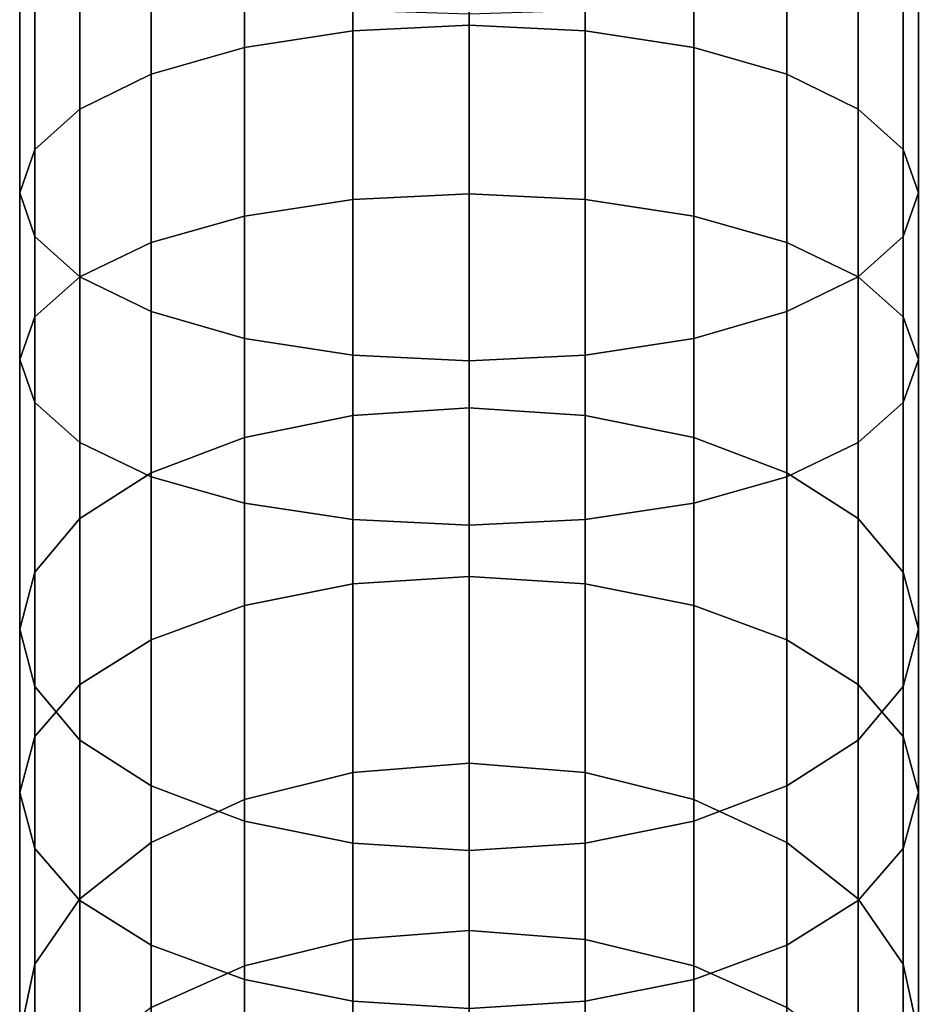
# Model space of a CAD drawing. Header units: inches. Extents: x 15 to 546804, y -66 to 267312.
# Tile 312 of 478: x 427024 to 427040, y 134616 to 134633. Entities that reach past the tile are written whole.
import ezdxf

# ---------------------------------------------------------------- set-up
doc = ezdxf.new("R2010")
doc.units = ezdxf.units.IN
doc.header["$MEASUREMENT"] = 0

msp = doc.modelspace()

# ---------------------------------------------------------------- linework, layer by layer
at = {"color": 7, "extrusion": (-1, -1.27576e-07, -3.33067e-16)}
for p, q in [((427032.247, 134633.225, 1642.323), (427032.247, 134640.411, 1644.676)), ((427030.176, 134640.344, 1644.94), (427030.176, 134633.123, 1642.576)), ((427034.317, 134640.344, 1644.94), (427034.317, 134633.123, 1642.576)), ((427028.247, 134640.145, 1645.715), (427028.247, 134632.825, 1643.318)), ((427036.247, 134640.145, 1645.715), (427036.247, 134632.825, 1643.318)), ((427026.59, 134639.83, 1646.947), (427026.59, 134632.35, 1644.498)), ((427037.903, 134639.83, 1646.947), (427037.903, 134632.35, 1644.498)), ((427025.318, 134639.419, 1648.554), (427025.318, 134631.731, 1646.037)), ((427039.175, 134639.419, 1648.554), (427039.175, 134631.731, 1646.037)), ((427024.519, 134638.941, 1650.425), (427024.519, 134631.01, 1647.828)), ((427039.974, 134638.941, 1650.425), (427039.974, 134631.01, 1647.828)), ((427024.247, 134638.427, 1652.432), (427024.247, 134630.237, 1649.751)), ((427040.247, 134638.427, 1652.432), (427040.247, 134630.237, 1649.751)), ((427024.519, 134637.914, 1654.44), (427024.519, 134629.464, 1651.673)), ((427039.974, 134637.914, 1654.44), (427039.974, 134629.464, 1651.673)), ((427025.318, 134637.436, 1656.311), (427025.318, 134628.743, 1653.465)), ((427032.247, 134637.418, 949.511), (427032.247, 134630.219, 951.996)), ((427039.175, 134637.436, 1656.311), (427039.175, 134628.743, 1653.465)), ((427030.176, 134630.119, 951.758), (427030.176, 134637.35, 949.261)), ((427034.317, 134630.119, 951.758), (427034.317, 134637.35, 949.261)), ((427028.247, 134629.824, 951.058), (427028.247, 134637.15, 948.529)), ((427036.247, 134629.824, 951.058), (427036.247, 134637.15, 948.529)), ((427026.59, 134637.025, 1657.917), (427026.59, 134628.125, 1655.003)), ((427037.903, 134637.025, 1657.917), (427037.903, 134628.125, 1655.003)), ((427026.59, 134629.356, 949.945), (427026.59, 134636.832, 947.364)), ((427028.247, 134636.709, 1659.15), (427028.247, 134627.65, 1656.184)), ((427036.247, 134636.709, 1659.15), (427036.247, 134627.65, 1656.184)), ((427037.903, 134629.356, 949.945), (427037.903, 134636.832, 947.364)), ((427025.318, 134628.745, 948.495), (427025.318, 134636.418, 945.846)), ((427030.176, 134636.511, 1659.925), (427030.176, 134627.351, 1656.926)), ((427032.247, 134636.444, 1660.189), (427032.247, 134627.249, 1657.179)), ((427034.317, 134636.511, 1659.925), (427034.317, 134627.351, 1656.926)), ((427039.175, 134628.745, 948.495), (427039.175, 134636.418, 945.846)), ((427024.519, 134628.034, 946.806), (427024.519, 134635.935, 944.078)), ((427039.974, 134628.034, 946.806), (427039.974, 134635.935, 944.078)), ((427024.247, 134627.271, 944.993), (427024.247, 134635.418, 942.181)), ((427040.247, 134627.271, 944.993), (427040.247, 134635.418, 942.181)), ((427024.519, 134626.508, 943.181), (427024.519, 134634.9, 940.284)), ((427039.974, 134626.508, 943.181), (427039.974, 134634.9, 940.284)), ((427025.318, 134625.797, 941.492), (427025.318, 134634.418, 938.516)), ((427039.175, 134625.797, 941.492), (427039.175, 134634.418, 938.516)), ((427026.59, 134625.187, 940.041), (427026.59, 134634.003, 936.998)), ((427037.903, 134625.187, 940.041), (427037.903, 134634.003, 936.998)), ((427028.247, 134624.718, 938.928), (427028.247, 134633.686, 935.833)), ((427036.247, 134624.718, 938.928), (427036.247, 134633.686, 935.833)), ((427030.176, 134624.424, 938.229), (427030.176, 134633.486, 935.101)), ((427032.247, 134624.324, 937.99), (427032.247, 134633.418, 934.851)), ((427034.317, 134624.424, 938.229), (427034.317, 134633.486, 935.101)), ((427030.176, 134633.123, 1642.576), (427032.247, 134633.225, 1642.323)), ((427032.247, 134633.225, 1642.323), (427034.317, 134633.123, 1642.576)), ((427032.247, 134626.411, 1639.044), (427032.247, 134633.225, 1642.323)), ((427028.247, 134632.825, 1643.318), (427030.176, 134633.123, 1642.576)), ((427030.176, 134633.123, 1642.576), (427030.176, 134626.277, 1639.282)), ((427034.317, 134633.123, 1642.576), (427036.247, 134632.825, 1643.318)), ((427034.317, 134633.123, 1642.576), (427034.317, 134626.277, 1639.282)), ((427026.59, 134632.35, 1644.498), (427028.247, 134632.825, 1643.318)), ((427028.247, 134632.825, 1643.318), (427028.247, 134625.883, 1639.978)), ((427036.247, 134632.825, 1643.318), (427037.903, 134632.35, 1644.498)), ((427036.247, 134632.825, 1643.318), (427036.247, 134625.883, 1639.978)), ((427025.318, 134631.731, 1646.037), (427026.59, 134632.35, 1644.498)), ((427026.59, 134632.35, 1644.498), (427026.59, 134625.257, 1641.086)), ((427037.903, 134632.35, 1644.498), (427039.175, 134631.731, 1646.037)), ((427037.903, 134632.35, 1644.498), (427037.903, 134625.257, 1641.086)), ((427024.519, 134631.01, 1647.828), (427025.318, 134631.731, 1646.037)), ((427025.318, 134631.731, 1646.037), (427025.318, 134624.441, 1642.529)), ((427039.175, 134631.731, 1646.037), (427039.974, 134631.01, 1647.828)), ((427039.175, 134631.731, 1646.037), (427039.175, 134624.441, 1642.529)), ((427024.247, 134630.237, 1649.751), (427024.519, 134631.01, 1647.828)), ((427024.519, 134631.01, 1647.828), (427024.519, 134623.491, 1644.211)), ((427039.974, 134631.01, 1647.828), (427040.247, 134630.237, 1649.751)), ((427039.974, 134631.01, 1647.828), (427039.974, 134623.491, 1644.211)), ((427024.519, 134629.464, 1651.673), (427024.247, 134630.237, 1649.751)), ((427024.247, 134630.237, 1649.751), (427024.247, 134622.471, 1646.015)), ((427040.247, 134630.237, 1649.751), (427039.974, 134629.464, 1651.673)), ((427040.247, 134630.237, 1649.751), (427040.247, 134622.471, 1646.015)), ((427028.247, 134629.824, 951.058), (427030.176, 134630.119, 951.758)), ((427030.176, 134630.119, 951.758), (427032.247, 134630.219, 951.996)), ((427030.176, 134623.279, 955.184), (427030.176, 134630.119, 951.758)), ((427032.247, 134630.219, 951.996), (427032.247, 134623.41, 955.407)), ((427032.247, 134630.219, 951.996), (427034.317, 134630.119, 951.758)), ((427034.317, 134623.279, 955.184), (427034.317, 134630.119, 951.758)), ((427034.317, 134630.119, 951.758), (427036.247, 134629.824, 951.058)), ((427026.59, 134629.356, 949.945), (427028.247, 134629.824, 951.058)), ((427028.247, 134622.895, 954.529), (427028.247, 134629.824, 951.058)), ((427036.247, 134622.895, 954.529), (427036.247, 134629.824, 951.058)), ((427036.247, 134629.824, 951.058), (427037.903, 134629.356, 949.945)), ((427025.318, 134628.743, 1653.465), (427024.519, 134629.464, 1651.673)), ((427024.519, 134629.464, 1651.673), (427024.519, 134621.452, 1647.819)), ((427025.318, 134628.745, 948.495), (427026.59, 134629.356, 949.945)), ((427026.59, 134622.284, 953.488), (427026.59, 134629.356, 949.945)), ((427037.903, 134622.284, 953.488), (427037.903, 134629.356, 949.945)), ((427037.903, 134629.356, 949.945), (427039.175, 134628.745, 948.495)), ((427039.974, 134629.464, 1651.673), (427039.175, 134628.743, 1653.465)), ((427039.974, 134629.464, 1651.673), (427039.974, 134621.452, 1647.819)), ((427024.519, 134628.034, 946.806), (427025.318, 134628.745, 948.495)), ((427025.318, 134621.488, 952.13), (427025.318, 134628.745, 948.495)), ((427026.59, 134628.125, 1655.003), (427025.318, 134628.743, 1653.465)), ((427025.318, 134628.743, 1653.465), (427025.318, 134620.501, 1649.5)), ((427039.175, 134628.743, 1653.465), (427037.903, 134628.125, 1655.003)), ((427039.175, 134621.488, 952.13), (427039.175, 134628.745, 948.495)), ((427039.175, 134628.745, 948.495), (427039.974, 134628.034, 946.806)), ((427039.175, 134628.743, 1653.465), (427039.175, 134620.501, 1649.5)), ((427028.247, 134627.65, 1656.184), (427026.59, 134628.125, 1655.003)), ((427026.59, 134628.125, 1655.003), (427026.59, 134619.685, 1650.943)), ((427037.903, 134628.125, 1655.003), (427036.247, 134627.65, 1656.184)), ((427037.903, 134628.125, 1655.003), (427037.903, 134619.685, 1650.943)), ((427024.247, 134627.271, 944.993), (427024.519, 134628.034, 946.806)), ((427024.519, 134620.561, 950.55), (427024.519, 134628.034, 946.806)), ((427039.974, 134620.561, 950.55), (427039.974, 134628.034, 946.806)), ((427039.974, 134628.034, 946.806), (427040.247, 134627.271, 944.993)), ((427030.176, 134627.351, 1656.926), (427028.247, 134627.65, 1656.184)), ((427028.247, 134627.65, 1656.184), (427028.247, 134619.059, 1652.051)), ((427036.247, 134627.65, 1656.184), (427034.317, 134627.351, 1656.926)), ((427036.247, 134627.65, 1656.184), (427036.247, 134619.059, 1652.051)), ((427024.247, 134619.566, 948.853), (427024.247, 134627.271, 944.993)), ((427024.519, 134626.508, 943.181), (427024.247, 134627.271, 944.993)), ((427032.247, 134627.249, 1657.179), (427030.176, 134627.351, 1656.926)), ((427030.176, 134627.351, 1656.926), (427030.176, 134618.666, 1652.747)), ((427034.317, 134627.351, 1656.926), (427032.247, 134627.249, 1657.179)), ((427032.247, 134627.249, 1657.179), (427032.247, 134618.532, 1652.985)), ((427034.317, 134627.351, 1656.926), (427034.317, 134618.666, 1652.747)), ((427040.247, 134627.271, 944.993), (427039.974, 134626.508, 943.181)), ((427040.247, 134619.566, 948.853), (427040.247, 134627.271, 944.993)), ((427024.519, 134618.571, 947.157), (427024.519, 134626.508, 943.181)), ((427025.318, 134625.797, 941.492), (427024.519, 134626.508, 943.181)), ((427030.176, 134626.277, 1639.282), (427032.247, 134626.411, 1639.044)), ((427032.247, 134626.411, 1639.044), (427034.317, 134626.277, 1639.282)), ((427032.247, 134620.088, 1634.897), (427032.247, 134626.411, 1639.044)), ((427039.974, 134626.508, 943.181), (427039.175, 134625.797, 941.492)), ((427039.974, 134618.571, 947.157), (427039.974, 134626.508, 943.181)), ((427028.247, 134625.883, 1639.978), (427030.176, 134626.277, 1639.282)), ((427030.176, 134626.277, 1639.282), (427030.176, 134619.924, 1635.115)), ((427034.317, 134626.277, 1639.282), (427036.247, 134625.883, 1639.978)), ((427034.317, 134626.277, 1639.282), (427034.317, 134619.924, 1635.115)), ((427026.59, 134625.257, 1641.086), (427028.247, 134625.883, 1639.978)), ((427028.247, 134625.883, 1639.978), (427028.247, 134619.442, 1635.754)), ((427036.247, 134625.883, 1639.978), (427037.903, 134625.257, 1641.086)), ((427036.247, 134625.883, 1639.978), (427036.247, 134619.442, 1635.754)), ((427025.318, 134617.644, 945.576), (427025.318, 134625.797, 941.492)), ((427026.59, 134625.187, 940.041), (427025.318, 134625.797, 941.492)), ((427039.175, 134625.797, 941.492), (427037.903, 134625.187, 940.041)), ((427039.175, 134617.644, 945.576), (427039.175, 134625.797, 941.492)), ((427025.318, 134624.441, 1642.529), (427026.59, 134625.257, 1641.086)), ((427026.59, 134625.257, 1641.086), (427026.59, 134618.675, 1636.769)), ((427026.59, 134616.848, 944.219), (427026.59, 134625.187, 940.041)), ((427028.247, 134624.718, 938.928), (427026.59, 134625.187, 940.041)), ((427037.903, 134625.187, 940.041), (427036.247, 134624.718, 938.928)), ((427037.903, 134625.257, 1641.086), (427039.175, 134624.441, 1642.529)), ((427037.903, 134625.257, 1641.086), (427037.903, 134618.675, 1636.769)), ((427037.903, 134616.848, 944.219), (427037.903, 134625.187, 940.041)), ((427028.247, 134616.237, 943.177), (427028.247, 134624.718, 938.928)), ((427030.176, 134624.424, 938.229), (427028.247, 134624.718, 938.928)), ((427036.247, 134624.718, 938.928), (427034.317, 134624.424, 938.229)), ((427036.247, 134616.237, 943.177), (427036.247, 134624.718, 938.928)), ((427024.519, 134623.491, 1644.211), (427025.318, 134624.441, 1642.529)), ((427025.318, 134624.441, 1642.529), (427025.318, 134617.676, 1638.093)), ((427039.175, 134624.441, 1642.529), (427039.974, 134623.491, 1644.211)), ((427039.175, 134624.441, 1642.529), (427039.175, 134617.676, 1638.093)), ((427030.176, 134615.853, 942.523), (427030.176, 134624.424, 938.229)), ((427032.247, 134624.324, 937.99), (427030.176, 134624.424, 938.229)), ((427034.317, 134624.424, 938.229), (427032.247, 134624.324, 937.99)), ((427032.247, 134615.722, 942.299), (427032.247, 134624.324, 937.99)), ((427034.317, 134615.853, 942.523), (427034.317, 134624.424, 938.229)), ((427024.247, 134622.471, 1646.015), (427024.519, 134623.491, 1644.211)), ((427024.519, 134623.491, 1644.211), (427024.519, 134616.513, 1639.634)), ((427030.176, 134623.279, 955.184), (427032.247, 134623.41, 955.407)), ((427032.247, 134623.41, 955.407), (427032.247, 134617.11, 959.685)), ((427032.247, 134623.41, 955.407), (427034.317, 134623.279, 955.184)), ((427039.974, 134623.491, 1644.211), (427040.247, 134622.471, 1646.015)), ((427039.974, 134623.491, 1644.211), (427039.974, 134616.513, 1639.634)), ((427028.247, 134622.895, 954.529), (427030.176, 134623.279, 955.184)), ((427030.176, 134616.951, 959.481), (427030.176, 134623.279, 955.184)), ((427034.317, 134616.951, 959.481), (427034.317, 134623.279, 955.184)), ((427034.317, 134623.279, 955.184), (427036.247, 134622.895, 954.529)), ((427026.59, 134622.284, 953.488), (427028.247, 134622.895, 954.529)), ((427028.247, 134616.484, 958.883), (427028.247, 134622.895, 954.529)), ((427036.247, 134616.484, 958.883), (427036.247, 134622.895, 954.529)), ((427036.247, 134622.895, 954.529), (427037.903, 134622.284, 953.488)), ((427024.519, 134621.452, 1647.819), (427024.247, 134622.471, 1646.015)), ((427024.247, 134622.471, 1646.015), (427024.247, 134615.265, 1641.288)), ((427040.247, 134622.471, 1646.015), (427039.974, 134621.452, 1647.819)), ((427040.247, 134622.471, 1646.015), (427040.247, 134615.265, 1641.288)), ((427025.318, 134621.488, 952.13), (427026.59, 134622.284, 953.488)), ((427026.59, 134615.741, 957.93), (427026.59, 134622.284, 953.488)), ((427037.903, 134615.741, 957.93), (427037.903, 134622.284, 953.488)), ((427037.903, 134622.284, 953.488), (427039.175, 134621.488, 952.13)), ((427024.519, 134620.561, 950.55), (427025.318, 134621.488, 952.13)), ((427025.318, 134614.773, 956.69), (427025.318, 134621.488, 952.13)), ((427039.175, 134614.773, 956.69), (427039.175, 134621.488, 952.13)), ((427039.175, 134621.488, 952.13), (427039.974, 134620.561, 950.55)), ((427025.318, 134620.501, 1649.5), (427024.519, 134621.452, 1647.819)), ((427024.519, 134621.452, 1647.819), (427024.519, 134614.016, 1642.942)), ((427039.974, 134621.452, 1647.819), (427039.175, 134620.501, 1649.5)), ((427039.974, 134621.452, 1647.819), (427039.974, 134614.016, 1642.942)), ((427024.247, 134619.566, 948.853), (427024.519, 134620.561, 950.55)), ((427024.519, 134613.646, 955.245), (427024.519, 134620.561, 950.55)), ((427026.59, 134619.685, 1650.943), (427025.318, 134620.501, 1649.5)), ((427025.318, 134620.501, 1649.5), (427025.318, 134612.853, 1644.484)), ((427039.175, 134620.501, 1649.5), (427037.903, 134619.685, 1650.943)), ((427039.175, 134620.501, 1649.5), (427039.175, 134612.853, 1644.484)), ((427039.974, 134613.646, 955.245), (427039.974, 134620.561, 950.55)), ((427039.974, 134620.561, 950.55), (427040.247, 134619.566, 948.853)), ((427030.176, 134619.924, 1635.115), (427032.247, 134620.088, 1634.897)), ((427032.247, 134620.088, 1634.897), (427034.317, 134619.924, 1635.115)), ((427032.247, 134614.366, 1629.954), (427032.247, 134620.088, 1634.897)), ((427028.247, 134619.442, 1635.754), (427030.176, 134619.924, 1635.115)), ((427030.176, 134619.924, 1635.115), (427030.176, 134614.174, 1630.148)), ((427034.317, 134619.924, 1635.115), (427036.247, 134619.442, 1635.754)), ((427034.317, 134619.924, 1635.115), (427034.317, 134614.174, 1630.148)), ((427024.247, 134612.436, 953.694), (427024.247, 134619.566, 948.853)), ((427024.519, 134618.571, 947.157), (427024.247, 134619.566, 948.853)), ((427028.247, 134619.059, 1652.051), (427026.59, 134619.685, 1650.943)), ((427026.59, 134619.685, 1650.943), (427026.59, 134611.854, 1645.807)), ((427037.903, 134619.685, 1650.943), (427036.247, 134619.059, 1652.051)), ((427037.903, 134619.685, 1650.943), (427037.903, 134611.854, 1645.807)), ((427040.247, 134619.566, 948.853), (427039.974, 134618.571, 947.157)), ((427040.247, 134612.436, 953.694), (427040.247, 134619.566, 948.853)), ((427026.59, 134618.675, 1636.769), (427028.247, 134619.442, 1635.754)), ((427028.247, 134619.442, 1635.754), (427028.247, 134613.613, 1630.718)), ((427036.247, 134619.442, 1635.754), (427037.903, 134618.675, 1636.769)), ((427036.247, 134619.442, 1635.754), (427036.247, 134613.613, 1630.718)), ((427030.176, 134618.666, 1652.747), (427028.247, 134619.059, 1652.051)), ((427028.247, 134619.059, 1652.051), (427028.247, 134611.088, 1646.823)), ((427036.247, 134619.059, 1652.051), (427034.317, 134618.666, 1652.747)), ((427036.247, 134619.059, 1652.051), (427036.247, 134611.088, 1646.823)), ((427025.318, 134617.676, 1638.093), (427026.59, 134618.675, 1636.769)), ((427026.59, 134618.675, 1636.769), (427026.59, 134612.719, 1631.624)), ((427032.247, 134618.532, 1652.985), (427030.176, 134618.666, 1652.747)), ((427030.176, 134618.666, 1652.747), (427030.176, 134610.606, 1647.461)), ((427034.317, 134618.666, 1652.747), (427032.247, 134618.532, 1652.985)), ((427034.317, 134618.666, 1652.747), (427034.317, 134610.606, 1647.461)), ((427037.903, 134618.675, 1636.769), (427039.175, 134617.676, 1638.093)), ((427037.903, 134618.675, 1636.769), (427037.903, 134612.719, 1631.624)), ((427024.519, 134611.227, 952.144), (427024.519, 134618.571, 947.157)), ((427025.318, 134617.644, 945.576), (427024.519, 134618.571, 947.157)), ((427032.247, 134618.532, 1652.985), (427032.247, 134610.442, 1647.679)), ((427039.974, 134618.571, 947.157), (427039.175, 134617.644, 945.576)), ((427039.974, 134611.227, 952.144), (427039.974, 134618.571, 947.157)), ((427024.519, 134616.513, 1639.634), (427025.318, 134617.676, 1638.093)), ((427025.318, 134617.676, 1638.093), (427025.318, 134611.555, 1632.804)), ((427025.318, 134610.099, 950.699), (427025.318, 134617.644, 945.576)), ((427026.59, 134616.848, 944.219), (427025.318, 134617.644, 945.576)), ((427039.175, 134617.644, 945.576), (427037.903, 134616.848, 944.219)), ((427039.175, 134617.676, 1638.093), (427039.974, 134616.513, 1639.634)), ((427039.175, 134617.676, 1638.093), (427039.175, 134611.555, 1632.804)), ((427039.175, 134610.099, 950.699), (427039.175, 134617.644, 945.576)), ((427030.176, 134616.951, 959.481), (427032.247, 134617.11, 959.685)), ((427032.247, 134617.11, 959.685), (427032.247, 134611.427, 964.755)), ((427032.247, 134617.11, 959.685), (427034.317, 134616.951, 959.481)), ((427028.247, 134616.484, 958.883), (427030.176, 134616.951, 959.481)), ((427030.176, 134611.243, 964.574), (427030.176, 134616.951, 959.481)), ((427034.317, 134611.243, 964.574), (427034.317, 134616.951, 959.481)), ((427034.317, 134616.951, 959.481), (427036.247, 134616.484, 958.883)), ((427026.59, 134609.132, 949.458), (427026.59, 134616.848, 944.219)), ((427028.247, 134616.237, 943.177), (427026.59, 134616.848, 944.219)), ((427037.903, 134616.848, 944.219), (427036.247, 134616.237, 943.177)), ((427037.903, 134609.132, 949.458), (427037.903, 134616.848, 944.219)), ((427024.247, 134615.265, 1641.288), (427024.519, 134616.513, 1639.634)), ((427024.519, 134616.513, 1639.634), (427024.519, 134610.199, 1634.179)), ((427026.59, 134615.741, 957.93), (427028.247, 134616.484, 958.883)), ((427028.247, 134610.701, 964.042), (427028.247, 134616.484, 958.883)), ((427036.247, 134610.701, 964.042), (427036.247, 134616.484, 958.883)), ((427036.247, 134616.484, 958.883), (427037.903, 134615.741, 957.93)), ((427039.974, 134616.513, 1639.634), (427040.247, 134615.265, 1641.288)), ((427039.974, 134616.513, 1639.634), (427039.974, 134610.199, 1634.179)), ((427028.247, 134608.389, 948.506), (427028.247, 134616.237, 943.177)), ((427030.176, 134615.853, 942.523), (427028.247, 134616.237, 943.177)), ((427036.247, 134616.237, 943.177), (427034.317, 134615.853, 942.523)), ((427036.247, 134608.389, 948.506), (427036.247, 134616.237, 943.177)), ((427030.176, 134607.922, 947.908), (427030.176, 134615.853, 942.523)), ((427032.247, 134615.722, 942.299), (427030.176, 134615.853, 942.523)), ((427034.317, 134615.853, 942.523), (427032.247, 134615.722, 942.299)), ((427034.317, 134607.922, 947.908), (427034.317, 134615.853, 942.523))]:
    msp.add_line(p, q, dxfattribs=at)
for centre, start, end in [((-134652.556, 1005.192, -427032.264), 254.99999, 345.78565), ((-134654.556, 1589.154, -427032.264), 359.99999, 90.78565)]:
    msp.add_arc(centre, 65.315, start, end, dxfattribs=at)
at = {"color": 7, "invisible_edges": 1}
for points in [[(427030.176, 134640.344, 1644.94), (427032.247, 134633.225, 1642.323), (427032.247, 134640.411, 1644.676)], [(427032.247, 134633.225, 1642.323), (427034.317, 134640.344, 1644.94), (427032.247, 134640.411, 1644.676)], [(427028.247, 134640.145, 1645.715), (427030.176, 134633.123, 1642.576), (427030.176, 134640.344, 1644.94)], [(427032.247, 134633.225, 1642.323), (427030.176, 134640.344, 1644.94), (427030.176, 134633.123, 1642.576)], [(427034.317, 134640.344, 1644.94), (427032.247, 134633.225, 1642.323), (427034.317, 134633.123, 1642.576)], [(427034.317, 134633.123, 1642.576), (427036.247, 134640.145, 1645.715), (427034.317, 134640.344, 1644.94)], [(427026.59, 134639.83, 1646.947), (427028.247, 134632.825, 1643.318), (427028.247, 134640.145, 1645.715)], [(427030.176, 134633.123, 1642.576), (427028.247, 134640.145, 1645.715), (427028.247, 134632.825, 1643.318)], [(427036.247, 134640.145, 1645.715), (427034.317, 134633.123, 1642.576), (427036.247, 134632.825, 1643.318)], [(427036.247, 134632.825, 1643.318), (427037.903, 134639.83, 1646.947), (427036.247, 134640.145, 1645.715)], [(427026.59, 134639.83, 1646.947), (427025.318, 134631.731, 1646.037), (427026.59, 134632.35, 1644.498)], [(427025.318, 134631.731, 1646.037), (427026.59, 134639.83, 1646.947), (427025.318, 134639.419, 1648.554)], [(427028.247, 134632.825, 1643.318), (427026.59, 134639.83, 1646.947), (427026.59, 134632.35, 1644.498)], [(427037.903, 134639.83, 1646.947), (427036.247, 134632.825, 1643.318), (427037.903, 134632.35, 1644.498)], [(427039.175, 134631.731, 1646.037), (427037.903, 134639.83, 1646.947), (427037.903, 134632.35, 1644.498)], [(427037.903, 134639.83, 1646.947), (427039.175, 134631.731, 1646.037), (427039.175, 134639.419, 1648.554)], [(427025.318, 134639.419, 1648.554), (427024.519, 134631.01, 1647.828), (427025.318, 134631.731, 1646.037)], [(427024.519, 134631.01, 1647.828), (427025.318, 134639.419, 1648.554), (427024.519, 134638.941, 1650.425)], [(427039.974, 134631.01, 1647.828), (427039.175, 134639.419, 1648.554), (427039.175, 134631.731, 1646.037)], [(427039.175, 134639.419, 1648.554), (427039.974, 134631.01, 1647.828), (427039.974, 134638.941, 1650.425)], [(427024.519, 134638.941, 1650.425), (427024.247, 134630.237, 1649.751), (427024.519, 134631.01, 1647.828)], [(427024.247, 134630.237, 1649.751), (427024.519, 134638.941, 1650.425), (427024.247, 134638.427, 1652.432)], [(427040.247, 134630.237, 1649.751), (427039.974, 134638.941, 1650.425), (427039.974, 134631.01, 1647.828)], [(427039.974, 134638.941, 1650.425), (427040.247, 134630.237, 1649.751), (427040.247, 134638.427, 1652.432)], [(427024.247, 134638.427, 1652.432), (427024.519, 134629.464, 1651.673), (427024.247, 134630.237, 1649.751)], [(427024.519, 134629.464, 1651.673), (427024.247, 134638.427, 1652.432), (427024.519, 134637.914, 1654.44)], [(427039.974, 134629.464, 1651.673), (427040.247, 134638.427, 1652.432), (427040.247, 134630.237, 1649.751)], [(427040.247, 134638.427, 1652.432), (427039.974, 134629.464, 1651.673), (427039.974, 134637.914, 1654.44)], [(427024.519, 134637.914, 1654.44), (427025.318, 134628.743, 1653.465), (427024.519, 134629.464, 1651.673)], [(427025.318, 134628.743, 1653.465), (427024.519, 134637.914, 1654.44), (427025.318, 134637.436, 1656.311)], [(427039.175, 134628.743, 1653.465), (427039.974, 134637.914, 1654.44), (427039.974, 134629.464, 1651.673)], [(427039.974, 134637.914, 1654.44), (427039.175, 134628.743, 1653.465), (427039.175, 134637.436, 1656.311)], [(427025.318, 134637.436, 1656.311), (427026.59, 134628.125, 1655.003), (427025.318, 134628.743, 1653.465)], [(427026.59, 134628.125, 1655.003), (427025.318, 134637.436, 1656.311), (427026.59, 134637.025, 1657.917)], [(427032.247, 134630.219, 951.996), (427030.176, 134637.35, 949.261), (427032.247, 134637.418, 949.511)], [(427034.317, 134637.35, 949.261), (427032.247, 134630.219, 951.996), (427032.247, 134637.418, 949.511)], [(427037.903, 134628.125, 1655.003), (427039.175, 134637.436, 1656.311), (427039.175, 134628.743, 1653.465)], [(427039.175, 134637.436, 1656.311), (427037.903, 134628.125, 1655.003), (427037.903, 134637.025, 1657.917)], [(427030.176, 134630.119, 951.758), (427028.247, 134637.15, 948.529), (427030.176, 134637.35, 949.261)], [(427030.176, 134637.35, 949.261), (427032.247, 134630.219, 951.996), (427030.176, 134630.119, 951.758)], [(427032.247, 134630.219, 951.996), (427034.317, 134637.35, 949.261), (427034.317, 134630.119, 951.758)], [(427036.247, 134637.15, 948.529), (427034.317, 134630.119, 951.758), (427034.317, 134637.35, 949.261)], [(427028.247, 134629.824, 951.058), (427026.59, 134636.832, 947.364), (427028.247, 134637.15, 948.529)], [(427028.247, 134637.15, 948.529), (427030.176, 134630.119, 951.758), (427028.247, 134629.824, 951.058)], [(427034.317, 134630.119, 951.758), (427036.247, 134637.15, 948.529), (427036.247, 134629.824, 951.058)], [(427037.903, 134636.832, 947.364), (427036.247, 134629.824, 951.058), (427036.247, 134637.15, 948.529)], [(427028.247, 134636.709, 1659.15), (427026.59, 134628.125, 1655.003), (427026.59, 134637.025, 1657.917)], [(427037.903, 134628.125, 1655.003), (427036.247, 134636.709, 1659.15), (427037.903, 134637.025, 1657.917)], [(427026.59, 134636.832, 947.364), (427025.318, 134628.745, 948.495), (427025.318, 134636.418, 945.846)], [(427025.318, 134628.745, 948.495), (427026.59, 134636.832, 947.364), (427026.59, 134629.356, 949.945)], [(427026.59, 134636.832, 947.364), (427028.247, 134629.824, 951.058), (427026.59, 134629.356, 949.945)], [(427026.59, 134628.125, 1655.003), (427028.247, 134636.709, 1659.15), (427028.247, 134627.65, 1656.184)], [(427030.176, 134636.511, 1659.925), (427028.247, 134627.65, 1656.184), (427028.247, 134636.709, 1659.15)], [(427036.247, 134627.65, 1656.184), (427034.317, 134636.511, 1659.925), (427036.247, 134636.709, 1659.15)], [(427036.247, 134629.824, 951.058), (427037.903, 134636.832, 947.364), (427037.903, 134629.356, 949.945)], [(427036.247, 134636.709, 1659.15), (427037.903, 134628.125, 1655.003), (427036.247, 134627.65, 1656.184)], [(427039.175, 134628.745, 948.495), (427037.903, 134636.832, 947.364), (427039.175, 134636.418, 945.846)], [(427037.903, 134636.832, 947.364), (427039.175, 134628.745, 948.495), (427037.903, 134629.356, 949.945)], [(427025.318, 134636.418, 945.846), (427024.519, 134628.034, 946.806), (427024.519, 134635.935, 944.078)], [(427024.519, 134628.034, 946.806), (427025.318, 134636.418, 945.846), (427025.318, 134628.745, 948.495)], [(427028.247, 134627.65, 1656.184), (427030.176, 134636.511, 1659.925), (427030.176, 134627.351, 1656.926)], [(427032.247, 134636.444, 1660.189), (427030.176, 134627.351, 1656.926), (427030.176, 134636.511, 1659.925)], [(427030.176, 134627.351, 1656.926), (427032.247, 134636.444, 1660.189), (427032.247, 134627.249, 1657.179)], [(427034.317, 134627.351, 1656.926), (427032.247, 134636.444, 1660.189), (427034.317, 134636.511, 1659.925)], [(427032.247, 134636.444, 1660.189), (427034.317, 134627.351, 1656.926), (427032.247, 134627.249, 1657.179)], [(427034.317, 134636.511, 1659.925), (427036.247, 134627.65, 1656.184), (427034.317, 134627.351, 1656.926)], [(427039.974, 134628.034, 946.806), (427039.175, 134636.418, 945.846), (427039.974, 134635.935, 944.078)], [(427039.175, 134636.418, 945.846), (427039.974, 134628.034, 946.806), (427039.175, 134628.745, 948.495)], [(427024.519, 134635.935, 944.078), (427024.247, 134627.271, 944.993), (427024.247, 134635.418, 942.181)], [(427024.247, 134627.271, 944.993), (427024.519, 134635.935, 944.078), (427024.519, 134628.034, 946.806)], [(427040.247, 134627.271, 944.993), (427039.974, 134635.935, 944.078), (427040.247, 134635.418, 942.181)], [(427039.974, 134635.935, 944.078), (427040.247, 134627.271, 944.993), (427039.974, 134628.034, 946.806)], [(427024.247, 134635.418, 942.181), (427024.519, 134626.508, 943.181), (427024.519, 134634.9, 940.284)], [(427024.519, 134626.508, 943.181), (427024.247, 134635.418, 942.181), (427024.247, 134627.271, 944.993)], [(427039.974, 134626.508, 943.181), (427040.247, 134635.418, 942.181), (427039.974, 134634.9, 940.284)], [(427040.247, 134635.418, 942.181), (427039.974, 134626.508, 943.181), (427040.247, 134627.271, 944.993)], [(427024.519, 134634.9, 940.284), (427025.318, 134625.797, 941.492), (427025.318, 134634.418, 938.516)], [(427025.318, 134625.797, 941.492), (427024.519, 134634.9, 940.284), (427024.519, 134626.508, 943.181)], [(427039.175, 134625.797, 941.492), (427039.974, 134634.9, 940.284), (427039.175, 134634.418, 938.516)], [(427039.974, 134634.9, 940.284), (427039.175, 134625.797, 941.492), (427039.974, 134626.508, 943.181)], [(427025.318, 134634.418, 938.516), (427026.59, 134625.187, 940.041), (427026.59, 134634.003, 936.998)], [(427026.59, 134625.187, 940.041), (427025.318, 134634.418, 938.516), (427025.318, 134625.797, 941.492)], [(427037.903, 134625.187, 940.041), (427039.175, 134634.418, 938.516), (427037.903, 134634.003, 936.998)], [(427039.175, 134634.418, 938.516), (427037.903, 134625.187, 940.041), (427039.175, 134625.797, 941.492)], [(427026.59, 134625.187, 940.041), (427028.247, 134633.686, 935.833), (427026.59, 134634.003, 936.998)], [(427036.247, 134633.686, 935.833), (427037.903, 134625.187, 940.041), (427037.903, 134634.003, 936.998)], [(427028.247, 134633.686, 935.833), (427026.59, 134625.187, 940.041), (427028.247, 134624.718, 938.928)], [(427028.247, 134624.718, 938.928), (427030.176, 134633.486, 935.101), (427028.247, 134633.686, 935.833)], [(427034.317, 134633.486, 935.101), (427036.247, 134624.718, 938.928), (427036.247, 134633.686, 935.833)], [(427037.903, 134625.187, 940.041), (427036.247, 134633.686, 935.833), (427036.247, 134624.718, 938.928)], [(427030.176, 134633.486, 935.101), (427028.247, 134624.718, 938.928), (427030.176, 134624.424, 938.229)], [(427030.176, 134624.424, 938.229), (427032.247, 134633.418, 934.851), (427030.176, 134633.486, 935.101)], [(427032.247, 134633.418, 934.851), (427030.176, 134624.424, 938.229), (427032.247, 134624.324, 937.99)], [(427032.247, 134633.418, 934.851), (427034.317, 134624.424, 938.229), (427034.317, 134633.486, 935.101)], [(427034.317, 134624.424, 938.229), (427032.247, 134633.418, 934.851), (427032.247, 134624.324, 937.99)], [(427036.247, 134624.718, 938.928), (427034.317, 134633.486, 935.101), (427034.317, 134624.424, 938.229)], [(427030.176, 134633.123, 1642.576), (427032.247, 134626.411, 1639.044), (427032.247, 134633.225, 1642.323)], [(427032.247, 134626.411, 1639.044), (427034.317, 134633.123, 1642.576), (427032.247, 134633.225, 1642.323)], [(427028.247, 134632.825, 1643.318), (427030.176, 134626.277, 1639.282), (427030.176, 134633.123, 1642.576)], [(427032.247, 134626.411, 1639.044), (427030.176, 134633.123, 1642.576), (427030.176, 134626.277, 1639.282)], [(427034.317, 134633.123, 1642.576), (427032.247, 134626.411, 1639.044), (427034.317, 134626.277, 1639.282)], [(427034.317, 134626.277, 1639.282), (427036.247, 134632.825, 1643.318), (427034.317, 134633.123, 1642.576)], [(427026.59, 134632.35, 1644.498), (427028.247, 134625.883, 1639.978), (427028.247, 134632.825, 1643.318)], [(427030.176, 134626.277, 1639.282), (427028.247, 134632.825, 1643.318), (427028.247, 134625.883, 1639.978)], [(427036.247, 134632.825, 1643.318), (427034.317, 134626.277, 1639.282), (427036.247, 134625.883, 1639.978)], [(427036.247, 134625.883, 1639.978), (427037.903, 134632.35, 1644.498), (427036.247, 134632.825, 1643.318)], [(427026.59, 134632.35, 1644.498), (427025.318, 134624.441, 1642.529), (427026.59, 134625.257, 1641.086)], [(427025.318, 134624.441, 1642.529), (427026.59, 134632.35, 1644.498), (427025.318, 134631.731, 1646.037)], [(427028.247, 134625.883, 1639.978), (427026.59, 134632.35, 1644.498), (427026.59, 134625.257, 1641.086)], [(427037.903, 134632.35, 1644.498), (427036.247, 134625.883, 1639.978), (427037.903, 134625.257, 1641.086)], [(427039.175, 134624.441, 1642.529), (427037.903, 134632.35, 1644.498), (427037.903, 134625.257, 1641.086)], [(427037.903, 134632.35, 1644.498), (427039.175, 134624.441, 1642.529), (427039.175, 134631.731, 1646.037)], [(427025.318, 134631.731, 1646.037), (427024.519, 134623.491, 1644.211), (427025.318, 134624.441, 1642.529)], [(427024.519, 134623.491, 1644.211), (427025.318, 134631.731, 1646.037), (427024.519, 134631.01, 1647.828)], [(427039.974, 134623.491, 1644.211), (427039.175, 134631.731, 1646.037), (427039.175, 134624.441, 1642.529)], [(427039.175, 134631.731, 1646.037), (427039.974, 134623.491, 1644.211), (427039.974, 134631.01, 1647.828)], [(427024.519, 134631.01, 1647.828), (427024.247, 134622.471, 1646.015), (427024.519, 134623.491, 1644.211)], [(427024.247, 134622.471, 1646.015), (427024.519, 134631.01, 1647.828), (427024.247, 134630.237, 1649.751)], [(427040.247, 134622.471, 1646.015), (427039.974, 134631.01, 1647.828), (427039.974, 134623.491, 1644.211)], [(427039.974, 134631.01, 1647.828), (427040.247, 134622.471, 1646.015), (427040.247, 134630.237, 1649.751)], [(427024.247, 134630.237, 1649.751), (427024.519, 134621.452, 1647.819), (427024.247, 134622.471, 1646.015)], [(427024.519, 134621.452, 1647.819), (427024.247, 134630.237, 1649.751), (427024.519, 134629.464, 1651.673)], [(427039.974, 134621.452, 1647.819), (427040.247, 134630.237, 1649.751), (427040.247, 134622.471, 1646.015)], [(427040.247, 134630.237, 1649.751), (427039.974, 134621.452, 1647.819), (427039.974, 134629.464, 1651.673)], [(427030.176, 134623.279, 955.184), (427028.247, 134629.824, 951.058), (427030.176, 134630.119, 951.758)], [(427032.247, 134623.41, 955.407), (427030.176, 134630.119, 951.758), (427032.247, 134630.219, 951.996)], [(427030.176, 134630.119, 951.758), (427032.247, 134623.41, 955.407), (427030.176, 134623.279, 955.184)], [(427034.317, 134630.119, 951.758), (427032.247, 134623.41, 955.407), (427032.247, 134630.219, 951.996)], [(427032.247, 134623.41, 955.407), (427034.317, 134630.119, 951.758), (427034.317, 134623.279, 955.184)], [(427036.247, 134629.824, 951.058), (427034.317, 134623.279, 955.184), (427034.317, 134630.119, 951.758)], [(427028.247, 134622.895, 954.529), (427026.59, 134629.356, 949.945), (427028.247, 134629.824, 951.058)], [(427028.247, 134629.824, 951.058), (427030.176, 134623.279, 955.184), (427028.247, 134622.895, 954.529)], [(427034.317, 134623.279, 955.184), (427036.247, 134629.824, 951.058), (427036.247, 134622.895, 954.529)], [(427037.903, 134629.356, 949.945), (427036.247, 134622.895, 954.529), (427036.247, 134629.824, 951.058)], [(427024.519, 134629.464, 1651.673), (427025.318, 134620.501, 1649.5), (427024.519, 134621.452, 1647.819)], [(427025.318, 134620.501, 1649.5), (427024.519, 134629.464, 1651.673), (427025.318, 134628.743, 1653.465)], [(427026.59, 134629.356, 949.945), (427025.318, 134621.488, 952.13), (427025.318, 134628.745, 948.495)], [(427025.318, 134621.488, 952.13), (427026.59, 134629.356, 949.945), (427026.59, 134622.284, 953.488)], [(427026.59, 134629.356, 949.945), (427028.247, 134622.895, 954.529), (427026.59, 134622.284, 953.488)], [(427036.247, 134622.895, 954.529), (427037.903, 134629.356, 949.945), (427037.903, 134622.284, 953.488)], [(427039.175, 134621.488, 952.13), (427037.903, 134629.356, 949.945), (427039.175, 134628.745, 948.495)], [(427037.903, 134629.356, 949.945), (427039.175, 134621.488, 952.13), (427037.903, 134622.284, 953.488)], [(427039.175, 134620.501, 1649.5), (427039.974, 134629.464, 1651.673), (427039.974, 134621.452, 1647.819)], [(427039.974, 134629.464, 1651.673), (427039.175, 134620.501, 1649.5), (427039.175, 134628.743, 1653.465)], [(427025.318, 134628.745, 948.495), (427024.519, 134620.561, 950.55), (427024.519, 134628.034, 946.806)], [(427024.519, 134620.561, 950.55), (427025.318, 134628.745, 948.495), (427025.318, 134621.488, 952.13)], [(427025.318, 134628.743, 1653.465), (427026.59, 134619.685, 1650.943), (427025.318, 134620.501, 1649.5)], [(427026.59, 134619.685, 1650.943), (427025.318, 134628.743, 1653.465), (427026.59, 134628.125, 1655.003)], [(427037.903, 134619.685, 1650.943), (427039.175, 134628.743, 1653.465), (427039.175, 134620.501, 1649.5)], [(427039.175, 134628.743, 1653.465), (427037.903, 134619.685, 1650.943), (427037.903, 134628.125, 1655.003)], [(427039.974, 134620.561, 950.55), (427039.175, 134628.745, 948.495), (427039.974, 134628.034, 946.806)], [(427039.175, 134628.745, 948.495), (427039.974, 134620.561, 950.55), (427039.175, 134621.488, 952.13)], [(427028.247, 134627.65, 1656.184), (427026.59, 134619.685, 1650.943), (427026.59, 134628.125, 1655.003)], [(427037.903, 134619.685, 1650.943), (427036.247, 134627.65, 1656.184), (427037.903, 134628.125, 1655.003)], [(427024.519, 134628.034, 946.806), (427024.247, 134619.566, 948.853), (427024.247, 134627.271, 944.993)], [(427024.247, 134619.566, 948.853), (427024.519, 134628.034, 946.806), (427024.519, 134620.561, 950.55)], [(427040.247, 134619.566, 948.853), (427039.974, 134628.034, 946.806), (427040.247, 134627.271, 944.993)], [(427039.974, 134628.034, 946.806), (427040.247, 134619.566, 948.853), (427039.974, 134620.561, 950.55)], [(427026.59, 134619.685, 1650.943), (427028.247, 134627.65, 1656.184), (427028.247, 134619.059, 1652.051)], [(427030.176, 134627.351, 1656.926), (427028.247, 134619.059, 1652.051), (427028.247, 134627.65, 1656.184)], [(427036.247, 134619.059, 1652.051), (427034.317, 134627.351, 1656.926), (427036.247, 134627.65, 1656.184)], [(427036.247, 134627.65, 1656.184), (427037.903, 134619.685, 1650.943), (427036.247, 134619.059, 1652.051)], [(427024.247, 134627.271, 944.993), (427024.519, 134618.571, 947.157), (427024.519, 134626.508, 943.181)], [(427024.519, 134618.571, 947.157), (427024.247, 134627.271, 944.993), (427024.247, 134619.566, 948.853)], [(427028.247, 134619.059, 1652.051), (427030.176, 134627.351, 1656.926), (427030.176, 134618.666, 1652.747)], [(427032.247, 134627.249, 1657.179), (427030.176, 134618.666, 1652.747), (427030.176, 134627.351, 1656.926)], [(427030.176, 134618.666, 1652.747), (427032.247, 134627.249, 1657.179), (427032.247, 134618.532, 1652.985)], [(427034.317, 134618.666, 1652.747), (427032.247, 134627.249, 1657.179), (427034.317, 134627.351, 1656.926)], [(427032.247, 134627.249, 1657.179), (427034.317, 134618.666, 1652.747), (427032.247, 134618.532, 1652.985)], [(427034.317, 134627.351, 1656.926), (427036.247, 134619.059, 1652.051), (427034.317, 134618.666, 1652.747)], [(427039.974, 134618.571, 947.157), (427040.247, 134627.271, 944.993), (427039.974, 134626.508, 943.181)], [(427040.247, 134627.271, 944.993), (427039.974, 134618.571, 947.157), (427040.247, 134619.566, 948.853)], [(427024.519, 134626.508, 943.181), (427025.318, 134617.644, 945.576), (427025.318, 134625.797, 941.492)], [(427025.318, 134617.644, 945.576), (427024.519, 134626.508, 943.181), (427024.519, 134618.571, 947.157)], [(427030.176, 134626.277, 1639.282), (427032.247, 134620.088, 1634.897), (427032.247, 134626.411, 1639.044)], [(427032.247, 134620.088, 1634.897), (427034.317, 134626.277, 1639.282), (427032.247, 134626.411, 1639.044)], [(427039.175, 134617.644, 945.576), (427039.974, 134626.508, 943.181), (427039.175, 134625.797, 941.492)], [(427039.974, 134626.508, 943.181), (427039.175, 134617.644, 945.576), (427039.974, 134618.571, 947.157)], [(427028.247, 134625.883, 1639.978), (427030.176, 134619.924, 1635.115), (427030.176, 134626.277, 1639.282)], [(427032.247, 134620.088, 1634.897), (427030.176, 134626.277, 1639.282), (427030.176, 134619.924, 1635.115)], [(427034.317, 134626.277, 1639.282), (427032.247, 134620.088, 1634.897), (427034.317, 134619.924, 1635.115)], [(427034.317, 134619.924, 1635.115), (427036.247, 134625.883, 1639.978), (427034.317, 134626.277, 1639.282)], [(427026.59, 134625.257, 1641.086), (427028.247, 134619.442, 1635.754), (427028.247, 134625.883, 1639.978)], [(427030.176, 134619.924, 1635.115), (427028.247, 134625.883, 1639.978), (427028.247, 134619.442, 1635.754)], [(427036.247, 134625.883, 1639.978), (427034.317, 134619.924, 1635.115), (427036.247, 134619.442, 1635.754)], [(427036.247, 134619.442, 1635.754), (427037.903, 134625.257, 1641.086), (427036.247, 134625.883, 1639.978)], [(427025.318, 134625.797, 941.492), (427026.59, 134616.848, 944.219), (427026.59, 134625.187, 940.041)], [(427026.59, 134616.848, 944.219), (427025.318, 134625.797, 941.492), (427025.318, 134617.644, 945.576)], [(427037.903, 134616.848, 944.219), (427039.175, 134625.797, 941.492), (427037.903, 134625.187, 940.041)], [(427039.175, 134625.797, 941.492), (427037.903, 134616.848, 944.219), (427039.175, 134617.644, 945.576)], [(427026.59, 134625.257, 1641.086), (427025.318, 134617.676, 1638.093), (427026.59, 134618.675, 1636.769)], [(427025.318, 134617.676, 1638.093), (427026.59, 134625.257, 1641.086), (427025.318, 134624.441, 1642.529)], [(427028.247, 134619.442, 1635.754), (427026.59, 134625.257, 1641.086), (427026.59, 134618.675, 1636.769)], [(427026.59, 134616.848, 944.219), (427028.247, 134624.718, 938.928), (427026.59, 134625.187, 940.041)], [(427037.903, 134625.257, 1641.086), (427036.247, 134619.442, 1635.754), (427037.903, 134618.675, 1636.769)], [(427036.247, 134624.718, 938.928), (427037.903, 134616.848, 944.219), (427037.903, 134625.187, 940.041)], [(427039.175, 134617.676, 1638.093), (427037.903, 134625.257, 1641.086), (427037.903, 134618.675, 1636.769)], [(427037.903, 134625.257, 1641.086), (427039.175, 134617.676, 1638.093), (427039.175, 134624.441, 1642.529)], [(427028.247, 134624.718, 938.928), (427026.59, 134616.848, 944.219), (427028.247, 134616.237, 943.177)], [(427028.247, 134616.237, 943.177), (427030.176, 134624.424, 938.229), (427028.247, 134624.718, 938.928)], [(427034.317, 134624.424, 938.229), (427036.247, 134616.237, 943.177), (427036.247, 134624.718, 938.928)], [(427037.903, 134616.848, 944.219), (427036.247, 134624.718, 938.928), (427036.247, 134616.237, 943.177)], [(427025.318, 134624.441, 1642.529), (427024.519, 134616.513, 1639.634), (427025.318, 134617.676, 1638.093)], [(427024.519, 134616.513, 1639.634), (427025.318, 134624.441, 1642.529), (427024.519, 134623.491, 1644.211)], [(427039.974, 134616.513, 1639.634), (427039.175, 134624.441, 1642.529), (427039.175, 134617.676, 1638.093)], [(427039.175, 134624.441, 1642.529), (427039.974, 134616.513, 1639.634), (427039.974, 134623.491, 1644.211)], [(427030.176, 134624.424, 938.229), (427028.247, 134616.237, 943.177), (427030.176, 134615.853, 942.523)], [(427030.176, 134615.853, 942.523), (427032.247, 134624.324, 937.99), (427030.176, 134624.424, 938.229)], [(427032.247, 134624.324, 937.99), (427030.176, 134615.853, 942.523), (427032.247, 134615.722, 942.299)], [(427032.247, 134624.324, 937.99), (427034.317, 134615.853, 942.523), (427034.317, 134624.424, 938.229)], [(427034.317, 134615.853, 942.523), (427032.247, 134624.324, 937.99), (427032.247, 134615.722, 942.299)], [(427036.247, 134616.237, 943.177), (427034.317, 134624.424, 938.229), (427034.317, 134615.853, 942.523)], [(427024.519, 134623.491, 1644.211), (427024.247, 134615.265, 1641.288), (427024.519, 134616.513, 1639.634)], [(427024.247, 134615.265, 1641.288), (427024.519, 134623.491, 1644.211), (427024.247, 134622.471, 1646.015)], [(427032.247, 134617.11, 959.685), (427030.176, 134623.279, 955.184), (427032.247, 134623.41, 955.407)], [(427034.317, 134623.279, 955.184), (427032.247, 134617.11, 959.685), (427032.247, 134623.41, 955.407)], [(427040.247, 134615.265, 1641.288), (427039.974, 134623.491, 1644.211), (427039.974, 134616.513, 1639.634)], [(427039.974, 134623.491, 1644.211), (427040.247, 134615.265, 1641.288), (427040.247, 134622.471, 1646.015)], [(427030.176, 134616.951, 959.481), (427028.247, 134622.895, 954.529), (427030.176, 134623.279, 955.184)], [(427030.176, 134623.279, 955.184), (427032.247, 134617.11, 959.685), (427030.176, 134616.951, 959.481)], [(427032.247, 134617.11, 959.685), (427034.317, 134623.279, 955.184), (427034.317, 134616.951, 959.481)], [(427036.247, 134622.895, 954.529), (427034.317, 134616.951, 959.481), (427034.317, 134623.279, 955.184)], [(427028.247, 134616.484, 958.883), (427026.59, 134622.284, 953.488), (427028.247, 134622.895, 954.529)], [(427028.247, 134622.895, 954.529), (427030.176, 134616.951, 959.481), (427028.247, 134616.484, 958.883)], [(427034.317, 134616.951, 959.481), (427036.247, 134622.895, 954.529), (427036.247, 134616.484, 958.883)], [(427037.903, 134622.284, 953.488), (427036.247, 134616.484, 958.883), (427036.247, 134622.895, 954.529)], [(427024.247, 134622.471, 1646.015), (427024.519, 134614.016, 1642.942), (427024.247, 134615.265, 1641.288)], [(427024.519, 134614.016, 1642.942), (427024.247, 134622.471, 1646.015), (427024.519, 134621.452, 1647.819)], [(427039.974, 134614.016, 1642.942), (427040.247, 134622.471, 1646.015), (427040.247, 134615.265, 1641.288)], [(427040.247, 134622.471, 1646.015), (427039.974, 134614.016, 1642.942), (427039.974, 134621.452, 1647.819)], [(427026.59, 134622.284, 953.488), (427025.318, 134614.773, 956.69), (427025.318, 134621.488, 952.13)], [(427025.318, 134614.773, 956.69), (427026.59, 134622.284, 953.488), (427026.59, 134615.741, 957.93)], [(427026.59, 134622.284, 953.488), (427028.247, 134616.484, 958.883), (427026.59, 134615.741, 957.93)], [(427036.247, 134616.484, 958.883), (427037.903, 134622.284, 953.488), (427037.903, 134615.741, 957.93)], [(427039.175, 134614.773, 956.69), (427037.903, 134622.284, 953.488), (427039.175, 134621.488, 952.13)], [(427037.903, 134622.284, 953.488), (427039.175, 134614.773, 956.69), (427037.903, 134615.741, 957.93)], [(427025.318, 134621.488, 952.13), (427024.519, 134613.646, 955.245), (427024.519, 134620.561, 950.55)], [(427024.519, 134613.646, 955.245), (427025.318, 134621.488, 952.13), (427025.318, 134614.773, 956.69)], [(427039.974, 134613.646, 955.245), (427039.175, 134621.488, 952.13), (427039.974, 134620.561, 950.55)], [(427039.175, 134621.488, 952.13), (427039.974, 134613.646, 955.245), (427039.175, 134614.773, 956.69)], [(427024.519, 134621.452, 1647.819), (427025.318, 134612.853, 1644.484), (427024.519, 134614.016, 1642.942)], [(427025.318, 134612.853, 1644.484), (427024.519, 134621.452, 1647.819), (427025.318, 134620.501, 1649.5)], [(427039.175, 134612.853, 1644.484), (427039.974, 134621.452, 1647.819), (427039.974, 134614.016, 1642.942)], [(427039.974, 134621.452, 1647.819), (427039.175, 134612.853, 1644.484), (427039.175, 134620.501, 1649.5)], [(427024.519, 134620.561, 950.55), (427024.247, 134612.436, 953.694), (427024.247, 134619.566, 948.853)], [(427024.247, 134612.436, 953.694), (427024.519, 134620.561, 950.55), (427024.519, 134613.646, 955.245)], [(427025.318, 134620.501, 1649.5), (427026.59, 134611.854, 1645.807), (427025.318, 134612.853, 1644.484)], [(427026.59, 134611.854, 1645.807), (427025.318, 134620.501, 1649.5), (427026.59, 134619.685, 1650.943)], [(427037.903, 134611.854, 1645.807), (427039.175, 134620.501, 1649.5), (427039.175, 134612.853, 1644.484)], [(427039.175, 134620.501, 1649.5), (427037.903, 134611.854, 1645.807), (427037.903, 134619.685, 1650.943)], [(427040.247, 134612.436, 953.694), (427039.974, 134620.561, 950.55), (427040.247, 134619.566, 948.853)], [(427039.974, 134620.561, 950.55), (427040.247, 134612.436, 953.694), (427039.974, 134613.646, 955.245)], [(427030.176, 134619.924, 1635.115), (427032.247, 134614.366, 1629.954), (427032.247, 134620.088, 1634.897)], [(427032.247, 134614.366, 1629.954), (427034.317, 134619.924, 1635.115), (427032.247, 134620.088, 1634.897)], [(427028.247, 134619.442, 1635.754), (427030.176, 134614.174, 1630.148), (427030.176, 134619.924, 1635.115)], [(427032.247, 134614.366, 1629.954), (427030.176, 134619.924, 1635.115), (427030.176, 134614.174, 1630.148)], [(427034.317, 134619.924, 1635.115), (427032.247, 134614.366, 1629.954), (427034.317, 134614.174, 1630.148)], [(427034.317, 134614.174, 1630.148), (427036.247, 134619.442, 1635.754), (427034.317, 134619.924, 1635.115)], [(427024.247, 134619.566, 948.853), (427024.519, 134611.227, 952.144), (427024.519, 134618.571, 947.157)], [(427024.519, 134611.227, 952.144), (427024.247, 134619.566, 948.853), (427024.247, 134612.436, 953.694)], [(427028.247, 134619.059, 1652.051), (427026.59, 134611.854, 1645.807), (427026.59, 134619.685, 1650.943)], [(427037.903, 134611.854, 1645.807), (427036.247, 134619.059, 1652.051), (427037.903, 134619.685, 1650.943)], [(427039.974, 134611.227, 952.144), (427040.247, 134619.566, 948.853), (427039.974, 134618.571, 947.157)], [(427040.247, 134619.566, 948.853), (427039.974, 134611.227, 952.144), (427040.247, 134612.436, 953.694)], [(427028.247, 134619.442, 1635.754), (427026.59, 134612.719, 1631.624), (427028.247, 134613.613, 1630.718)], [(427026.59, 134612.719, 1631.624), (427028.247, 134619.442, 1635.754), (427026.59, 134618.675, 1636.769)], [(427030.176, 134614.174, 1630.148), (427028.247, 134619.442, 1635.754), (427028.247, 134613.613, 1630.718)], [(427036.247, 134619.442, 1635.754), (427034.317, 134614.174, 1630.148), (427036.247, 134613.613, 1630.718)], [(427037.903, 134612.719, 1631.624), (427036.247, 134619.442, 1635.754), (427036.247, 134613.613, 1630.718)], [(427036.247, 134619.442, 1635.754), (427037.903, 134612.719, 1631.624), (427037.903, 134618.675, 1636.769)], [(427026.59, 134611.854, 1645.807), (427028.247, 134619.059, 1652.051), (427028.247, 134611.088, 1646.823)], [(427030.176, 134618.666, 1652.747), (427028.247, 134611.088, 1646.823), (427028.247, 134619.059, 1652.051)], [(427036.247, 134611.088, 1646.823), (427034.317, 134618.666, 1652.747), (427036.247, 134619.059, 1652.051)], [(427036.247, 134619.059, 1652.051), (427037.903, 134611.854, 1645.807), (427036.247, 134611.088, 1646.823)], [(427026.59, 134618.675, 1636.769), (427025.318, 134611.555, 1632.804), (427026.59, 134612.719, 1631.624)], [(427025.318, 134611.555, 1632.804), (427026.59, 134618.675, 1636.769), (427025.318, 134617.676, 1638.093)], [(427028.247, 134611.088, 1646.823), (427030.176, 134618.666, 1652.747), (427030.176, 134610.606, 1647.461)], [(427032.247, 134618.532, 1652.985), (427030.176, 134610.606, 1647.461), (427030.176, 134618.666, 1652.747)], [(427034.317, 134610.606, 1647.461), (427032.247, 134618.532, 1652.985), (427034.317, 134618.666, 1652.747)], [(427034.317, 134618.666, 1652.747), (427036.247, 134611.088, 1646.823), (427034.317, 134610.606, 1647.461)], [(427039.175, 134611.555, 1632.804), (427037.903, 134618.675, 1636.769), (427037.903, 134612.719, 1631.624)], [(427037.903, 134618.675, 1636.769), (427039.175, 134611.555, 1632.804), (427039.175, 134617.676, 1638.093)], [(427024.519, 134618.571, 947.157), (427025.318, 134610.099, 950.699), (427025.318, 134617.644, 945.576)], [(427025.318, 134610.099, 950.699), (427024.519, 134618.571, 947.157), (427024.519, 134611.227, 952.144)], [(427030.176, 134610.606, 1647.461), (427032.247, 134618.532, 1652.985), (427032.247, 134610.442, 1647.679)], [(427032.247, 134618.532, 1652.985), (427034.317, 134610.606, 1647.461), (427032.247, 134610.442, 1647.679)], [(427039.175, 134610.099, 950.699), (427039.974, 134618.571, 947.157), (427039.175, 134617.644, 945.576)], [(427039.974, 134618.571, 947.157), (427039.175, 134610.099, 950.699), (427039.974, 134611.227, 952.144)], [(427025.318, 134617.676, 1638.093), (427024.519, 134610.199, 1634.179), (427025.318, 134611.555, 1632.804)], [(427024.519, 134610.199, 1634.179), (427025.318, 134617.676, 1638.093), (427024.519, 134616.513, 1639.634)], [(427025.318, 134617.644, 945.576), (427026.59, 134609.132, 949.458), (427026.59, 134616.848, 944.219)], [(427026.59, 134609.132, 949.458), (427025.318, 134617.644, 945.576), (427025.318, 134610.099, 950.699)], [(427037.903, 134609.132, 949.458), (427039.175, 134617.644, 945.576), (427037.903, 134616.848, 944.219)], [(427039.175, 134617.644, 945.576), (427037.903, 134609.132, 949.458), (427039.175, 134610.099, 950.699)], [(427039.974, 134610.199, 1634.179), (427039.175, 134617.676, 1638.093), (427039.175, 134611.555, 1632.804)], [(427039.175, 134617.676, 1638.093), (427039.974, 134610.199, 1634.179), (427039.974, 134616.513, 1639.634)], [(427032.247, 134611.427, 964.755), (427030.176, 134616.951, 959.481), (427032.247, 134617.11, 959.685)], [(427034.317, 134616.951, 959.481), (427032.247, 134611.427, 964.755), (427032.247, 134617.11, 959.685)], [(427030.176, 134611.243, 964.574), (427028.247, 134616.484, 958.883), (427030.176, 134616.951, 959.481)], [(427030.176, 134616.951, 959.481), (427032.247, 134611.427, 964.755), (427030.176, 134611.243, 964.574)], [(427032.247, 134611.427, 964.755), (427034.317, 134616.951, 959.481), (427034.317, 134611.243, 964.574)], [(427036.247, 134616.484, 958.883), (427034.317, 134611.243, 964.574), (427034.317, 134616.951, 959.481)], [(427026.59, 134609.132, 949.458), (427028.247, 134616.237, 943.177), (427026.59, 134616.848, 944.219)], [(427036.247, 134616.237, 943.177), (427037.903, 134609.132, 949.458), (427037.903, 134616.848, 944.219)], [(427024.519, 134616.513, 1639.634), (427024.247, 134608.743, 1635.654), (427024.519, 134610.199, 1634.179)], [(427024.247, 134608.743, 1635.654), (427024.519, 134616.513, 1639.634), (427024.247, 134615.265, 1641.288)], [(427028.247, 134610.701, 964.042), (427026.59, 134615.741, 957.93), (427028.247, 134616.484, 958.883)], [(427028.247, 134616.484, 958.883), (427030.176, 134611.243, 964.574), (427028.247, 134610.701, 964.042)], [(427034.317, 134611.243, 964.574), (427036.247, 134616.484, 958.883), (427036.247, 134610.701, 964.042)], [(427037.903, 134615.741, 957.93), (427036.247, 134610.701, 964.042), (427036.247, 134616.484, 958.883)], [(427040.247, 134608.743, 1635.654), (427039.974, 134616.513, 1639.634), (427039.974, 134610.199, 1634.179)], [(427039.974, 134616.513, 1639.634), (427040.247, 134608.743, 1635.654), (427040.247, 134615.265, 1641.288)], [(427028.247, 134616.237, 943.177), (427026.59, 134609.132, 949.458), (427028.247, 134608.389, 948.506)], [(427028.247, 134608.389, 948.506), (427030.176, 134615.853, 942.523), (427028.247, 134616.237, 943.177)], [(427034.317, 134615.853, 942.523), (427036.247, 134608.389, 948.506), (427036.247, 134616.237, 943.177)], [(427037.903, 134609.132, 949.458), (427036.247, 134616.237, 943.177), (427036.247, 134608.389, 948.506)], [(427030.176, 134615.853, 942.523), (427028.247, 134608.389, 948.506), (427030.176, 134607.922, 947.908)], [(427030.176, 134607.922, 947.908), (427032.247, 134615.722, 942.299), (427030.176, 134615.853, 942.523)], [(427032.247, 134615.722, 942.299), (427034.317, 134607.922, 947.908), (427034.317, 134615.853, 942.523)], [(427036.247, 134608.389, 948.506), (427034.317, 134615.853, 942.523), (427034.317, 134607.922, 947.908)]]:
    msp.add_3dface(points, dxfattribs=at)

doc.saveas('drawing.dxf')
